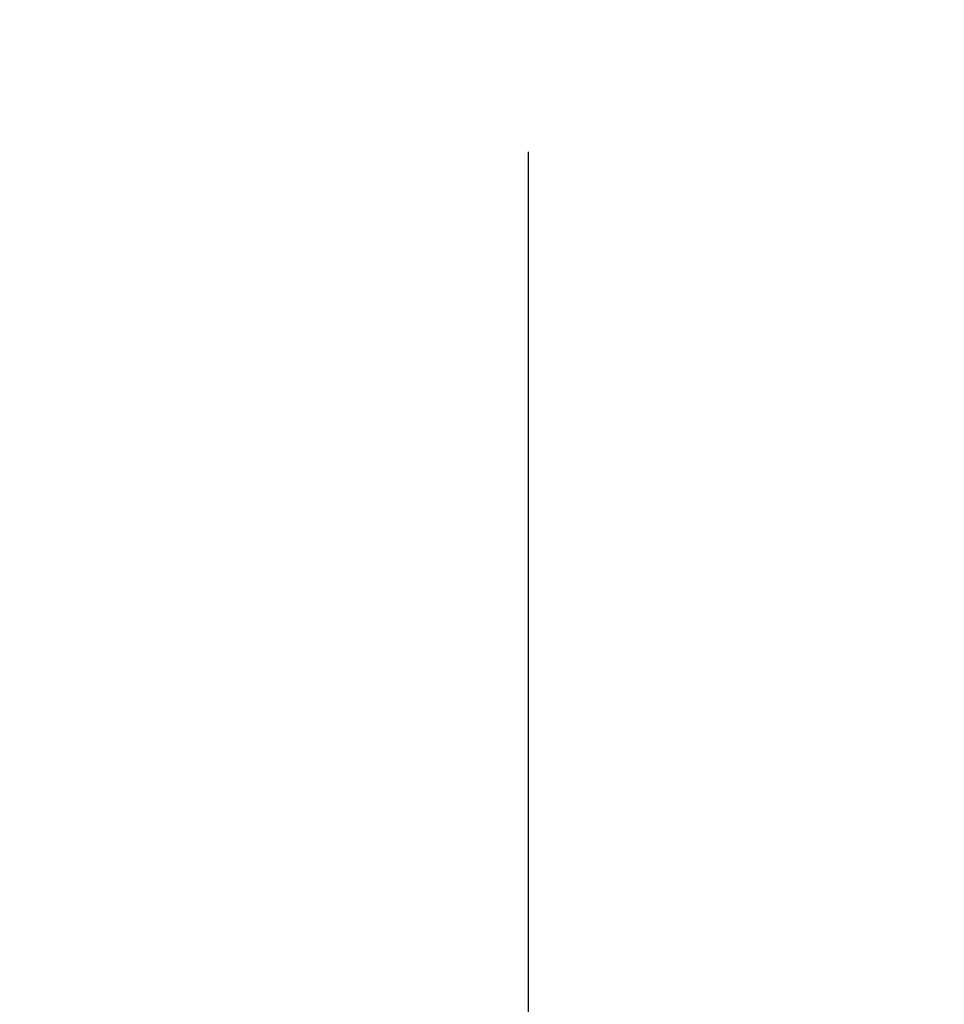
# Model space of a CAD drawing. Header units: millimetres. Extents: x -637441 to -130928, y -380379 to -53767.
# Tile 371 of 390: x -337305 to -337027, y -149452 to -149157. Entities that reach past the tile are written whole.
import ezdxf

# ---------------------------------------------------------------- set-up
doc = ezdxf.new("R2010")
doc.units = ezdxf.units.MM
doc.header["$LTSCALE"] = 10
doc.layers.add('CKTEXTY_MALE', color=7, linetype='Continuous', lineweight=25)
doc.styles.get("Standard").update_dxf_attribs({"font": 'simplex.shx', "width": 0.8})
doc.dimstyles.new('normální', dxfattribs={"dimscale": 50, "dimtxt": 2.5, "dimasz": 2.5, "dimexe": 1.768, "dimexo": 5, "dimtad": 1, "dimrnd": 1, "dimtxsty": 'Standard', "dimblk1": 'OBLIQUE', "dimblk2": 'OBLIQUE', "dimsah": 1, "dimcen": 2.5, "dimdle": 1.8, "dimadec": 0, "dimazin": 0, "dimtfac": 1, "dimtix": 1, "dimtmove": 2, "dimatfit": 3, "dimfxl": 1, "dimarcsym": 0})

# ---------------------------------------------------------------- blocks, each defined once
blk = doc.blocks.new('_OBLIQUE')
at = {"color": 0, "linetype": 'ByBlock'}
blk.add_line((-0.5, -0.5), (0.5, 0.5), dxfattribs=at)
blk = doc.blocks.new('*D1462')
at = {"layer": 'CKTEXTY_MALE', "color": 0, "lineweight": -2}
for p, q in [((-337352.1, -149196.4), (-337352.1, -149709.76)), ((-337152.1, -149196.4), (-337152.1, -149709.76)), ((-337352.1, -149621.36), (-337477.1, -149621.36)), ((-337152.1, -149621.36), (-337352.1, -149621.36)), ((-337152.1, -149621.36), (-337027.1, -149621.36))]:
    blk.add_line(p, q, dxfattribs=at)
at = {"layer": 'DEFPOINTS', "color": 0}
for p in [(-337352.1, -148946.4), (-337152.1, -148946.4), (-337352.1, -149621.36)]:
    blk.add_point(p, dxfattribs=at)
at = {"layer": 'CKTEXTY_MALE', "color": 0, "lineweight": -2, "xscale": 125, "yscale": 125, "zscale": 125}
blk.add_blockref('_OBLIQUE', (-337352.1, -149621.36), dxfattribs=at)
at = {"layer": 'CKTEXTY_MALE', "color": 0, "lineweight": -2, "xscale": 125, "yscale": 125, "zscale": 125, "rotation": 180}
blk.add_blockref('_OBLIQUE', (-337152.1, -149621.36), dxfattribs=at)
at = {"layer": 'CKTEXTY_MALE', "color": 0, "insert": (-337252.1, -149527.61), "char_height": 125, "attachment_point": 5}
blk.add_mtext('200', dxfattribs=at)

msp = doc.modelspace()

# ---------------------------------------------------------------- dimensions: what is measured, and where the dimension line sits
at = {"layer": 'CKTEXTY_MALE'}
dim = msp.add_linear_dim(base=(-337352.102, -149621.364), p1=(-337152.102, -148946.4), p2=(-337352.102, -148946.4), dimstyle='normální', dxfattribs=at)
dim.commit()
dim.dimension.update_dxf_attribs({"geometry": '*D1462', "text_midpoint": (-337252.102, -149527.614)})

doc.saveas('drawing.dxf')
